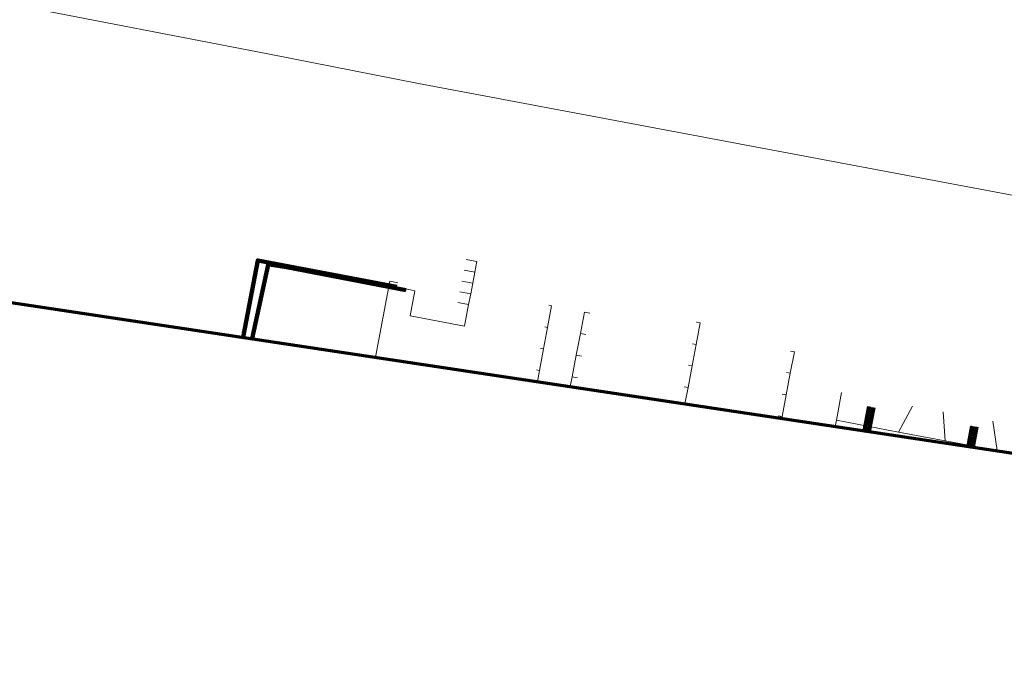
# Model space of a CAD drawing. Extents: x 152558 to 154479, y 462974 to 463683.
# Tile 289 of 638: x 153964 to 154053, y 462974 to 463033. Entities that reach past the tile are written whole.
import ezdxf
from ezdxf.lldxf.tags import DXFTag

# ---------------------------------------------------------------- set-up
doc = ezdxf.new("R2010")
doc.units = 0
doc.header["$LTSCALE"] = 0.2
doc.layers.get('0').update_dxf_attribs({"linetype": 'CONTINUOUS'})
for name, color, linetype, lineweight in [('B-RO-KL-DATA_COAXIAAL_7_ZIGGO BV-G', 90, 'KL-DATA-N', 18), ('B-RO-KL-DATA_HULPSTUK_KPN BV-S', 90, 'CONTINUOUS', 25), ('B-RO-KL-DATA_KABELBED_KPN BV-G', 90, 'CONTINUOUS', 100), ('B-RO-KL-DATA_KABELBED_ZIGGO BV-G', 90, 'CONTINUOUS', 100), ('B-RO-KL-DATA_REGGEFIBER OPERATOR BV-G', 90, 'KL-DATA-N', 18), ('B-RO-KL-ET_LS_400 V_STEDIN NETBEHEER BV-G', 190, 'KL-LS-N', 18), ('B-RO-KL-ET_MS_10 KV_STEDIN NETBEHEER BV-G', 130, 'KL-MS-N', 18), ('B-RO-KL-GAS_LD_PE_32_0.1 BAR_STEDIN NETBEHEER BV-G', 50, 'KL-GAS-LD-N', 18), ('B-RO-OG-INFO_ORIENTATIEPOLYGOON-GV', 7, 'CONTINUOUS', 70)]:
    doc.layers.add(name, color=color, linetype=linetype, lineweight=lineweight)
doc.styles.add('NLCS-ISO', font='NLCS-ISO.ttf')
tags = doc.linetypes.add('KL-DATA-N', pattern='A,4,-1,[101,NLCS.SHX,S=0.5,R=0,X=0,Y=0],-1,4,-1,["D",Standard,S=1,R=0,X=-0.25,Y=-0.5],-1.5', length=12.5).pattern_tags.tags
tags[18] = DXFTag(74, 10)
tags = doc.linetypes.add('KL-GAS-LD-N', pattern='A,4,-1,[69,NLCS.SHX,S=0.5,R=0,X=0,Y=0],-1,4,-1,["L",Standard,S=1,R=0,X=0.25,Y=-0.5],-2', length=13).pattern_tags.tags
tags[18] = DXFTag(74, 10)
tags = doc.linetypes.add('KL-LS-N', pattern='A,4,-1,[103,NLCS.SHX,S=0.75,R=0,X=0,Y=0],-1,4,-1,["L",Standard,S=1,R=0,X=0,Y=-0.5],-2', length=13).pattern_tags.tags
tags[18] = DXFTag(74, 10)
tags = doc.linetypes.add('KL-MS-N', pattern='A,4,-1,[103,NLCS.SHX,S=0.75,R=0,X=0,Y=0],-1,4,-1,["M",Standard,S=1,R=0,X=0,Y=-0.5],-2', length=13).pattern_tags.tags
tags[18] = DXFTag(74, 10)

# ---------------------------------------------------------------- blocks, each defined once
blk = doc.blocks.new('SKL-WTB_HULP_OVERIG-SO')
at = {"color": 0, "linetype": 'ByBlock', "lineweight": 18}
for points in [[(-0.14, 0.14), (0.14, -0.14)], [(0.14, 0.14), (-0.14, -0.14)]]:
    blk.add_lwpolyline(points, dxfattribs=at)
at = {"color": 0, "linetype": 'ByBlock', "lineweight": 18, "style": 'NLCS-ISO', "flags": 1}
for tag, p in [('TYPE', (1.5, 0)), ('OMSCHRIJVING', (1.5, -3)), ('LABEL', (1.5, -1.5))]:
    blk.add_attdef(tag, p, '', height=1, dxfattribs=at)

msp = doc.modelspace()

# ---------------------------------------------------------------- linework, layer by layer
at = {"layer": 'B-RO-KL-DATA_COAXIAAL_7_ZIGGO BV-G', "flags": 128}
for points in [[(153984.033, 463004.088), (153985.361, 463011.1), (153998.038, 463008.695), (153999.678, 463008.335), (153999.242, 463006.039), (154004.2, 463005.097), (154004.573, 463007.061), (154004.76, 463008.043), (154004.946, 463009.025), (154005.133, 463010.007), (154005.319, 463010.989), (154004.337, 463011.175)], [(153984.033, 463004.088), (153985.361, 463011.1), (153998.038, 463008.695), (153999.678, 463008.335), (153999.242, 463006.039), (154004.2, 463005.097), (154004.573, 463007.061), (154003.591, 463007.247)], [(153984.033, 463004.088), (153985.361, 463011.1), (153998.038, 463008.695), (153999.678, 463008.335), (153999.242, 463006.039), (154004.2, 463005.097), (154004.573, 463007.061), (154004.76, 463008.043), (154003.778, 463008.229)], [(153984.033, 463004.088), (153985.361, 463011.1), (153998.038, 463008.695), (153999.678, 463008.335), (153999.242, 463006.039), (154004.2, 463005.097), (154004.573, 463007.061), (154004.76, 463008.043), (154004.946, 463009.025), (154005.133, 463010.007), (154004.151, 463010.193)], [(153984.033, 463004.088), (153985.361, 463011.1), (153998.038, 463008.695), (153999.678, 463008.335), (153999.242, 463006.039), (154004.2, 463005.097), (154004.573, 463007.061), (154004.76, 463008.043), (154004.946, 463009.025), (154003.964, 463009.211)], [(154010.855, 463000.052), (154011.038, 463001.058), (154011.395, 463003.023), (154011.752, 463004.99), (154012.11, 463006.958), (154011.877, 463007.002)], [(154013.835, 462999.604), (154014.004, 463000.491), (154014.378, 463002.454), (154014.752, 463004.419), (154015.126, 463006.384), (154015.617, 463006.29)], [(154010.855, 463000.052), (154011.038, 463001.058), (154011.395, 463003.023), (154011.752, 463004.99), (154011.505, 463005.037)], [(154025.341, 463005.467), (154025.409, 463005.454), (154025.677, 463005.403), (154025.306, 463003.438), (154024.935, 463001.473), (154024.564, 462999.507), (154024.285, 462998.031)], [(154013.835, 462999.604), (154014.004, 463000.491), (154014.378, 463002.454), (154014.752, 463004.419), (154015.243, 463004.326)], [(154010.855, 463000.052), (154011.038, 463001.058), (154011.395, 463003.023), (154011.133, 463003.073)], [(154024.285, 462998.031), (154024.564, 462999.507), (154024.935, 463001.473), (154025.306, 463003.438), (154024.968, 463003.502)], [(154033.098, 462996.705), (154033.129, 462996.866), (154033.508, 462998.834), (154033.887, 463000.803), (154034.263, 463002.754), (154033.896, 463002.823)], [(154013.835, 462999.604), (154014.004, 463000.491), (154014.378, 463002.454), (154014.869, 463002.361)], [(154010.76, 463001.108), (154011.038, 463001.058), (154010.855, 463000.052)], [(154024.285, 462998.031), (154024.564, 462999.507), (154024.935, 463001.473), (154024.595, 463001.537)], [(154013.835, 462999.604), (154014.004, 463000.491), (154014.495, 463000.397)], [(154033.098, 462996.705), (154033.129, 462996.866), (154033.508, 462998.834), (154033.887, 463000.803), (154033.524, 463000.863)], [(154024.222, 462999.572), (154024.564, 462999.507), (154024.285, 462998.031)], [(154033.098, 462996.705), (154033.129, 462996.866), (154033.508, 462998.834), (154033.152, 462998.898)], [(154040.644, 462995.57), (154041.061, 462997.764)], [(154041.454, 462997.69), (154041.04, 462995.51)], [(154033.098, 462996.705), (154033.129, 462996.866), (154032.78, 462996.932)], [(154050.117, 462994.145), (154050.467, 462995.985)], [(154050.514, 462994.085), (154050.86, 462995.91)]]:
    msp.add_lwpolyline(points, dxfattribs=at)
at = {"layer": 'B-RO-KL-DATA_KABELBED_KPN BV-G', "flags": 128}
msp.add_lwpolyline([(153998.853, 463008.395), (153987.982, 463010.481), (153986.416, 463010.733), (153986.316, 463010.7), (153984.859, 463003.964)], dxfattribs=at)
at = {"layer": 'B-RO-KL-DATA_KABELBED_ZIGGO BV-G', "flags": 128}
for points in [[(153984.033, 463004.088), (153985.361, 463011.1), (153998.038, 463008.695)], [(154040.644, 462995.57), (154041.061, 462997.764)], [(154041.454, 462997.69), (154041.04, 462995.51)], [(154050.117, 462994.145), (154050.467, 462995.985)], [(154050.514, 462994.085), (154050.86, 462995.91)]]:
    msp.add_lwpolyline(points, dxfattribs=at)
at = {"layer": 'B-RO-KL-DATA_REGGEFIBER OPERATOR BV-G', "flags": 128}
for points in [[(153996.08, 463002.275), (153997.396, 463009.202), (153998.133, 463009.062)], [(154043.746, 462995.451), (154038.081, 462996.526), (154038.559, 462999.045)], [(154043.746, 462995.451), (154045.013, 462997.819)], [(154047.815, 462997.287), (154048.01, 462994.642)], [(154037.976, 462995.972), (154038.081, 462996.526), (154043.746, 462995.451), (154048.01, 462994.642), (154052.738, 462993.769), (154052.983, 462993.713)], [(154052.337, 462996.429), (154052.738, 462993.769)], [(154043.746, 462995.451), (154048.01, 462994.642)], [(154048.01, 462994.642), (154052.738, 462993.769)], [(154052.738, 462993.769), (154052.983, 462993.713)]]:
    msp.add_lwpolyline(points, dxfattribs=at)
at = {"layer": 'B-RO-KL-ET_LS_400 V_STEDIN NETBEHEER BV-G', "flags": 128}
for points in [[(154041.061, 462997.764), (154040.646, 462995.57)], [(154041.455, 462997.69), (154041.042, 462995.51)], [(154050.365, 462996.003), (154050.014, 462994.16)], [(154050.857, 462995.91), (154050.513, 462994.085)]]:
    msp.add_lwpolyline(points, dxfattribs=at)
at = {"layer": 'B-RO-KL-ET_MS_10 KV_STEDIN NETBEHEER BV-G', "flags": 128}
msp.add_lwpolyline([(154168.606, 463021.704), (154167.665, 463020.1), (154163.896, 462997.638), (154157.263, 462997.956), (154144.677, 463000), (154000, 463027.23), (153986.272, 463029.933), (153907.558, 463045.138), (153859.692, 463054.592), (153781.41, 463069.937), (153739.444, 463077.933), (153693.435, 463086.927), (153643.772, 463096.402), (153594.866, 463105.792)], dxfattribs=at)
at = {"layer": 'B-RO-KL-GAS_LD_PE_32_0.1 BAR_STEDIN NETBEHEER BV-G', "flags": 128}
for points in [[(153983.869, 463004.113), (153985.198, 463011.111), (153998.072, 463008.666)], [(154041.061, 462997.764), (154040.646, 462995.57)], [(154041.455, 462997.69), (154041.039, 462995.511)], [(154050.365, 462996.003), (154050.014, 462994.16)], [(154050.857, 462995.91), (154050.513, 462994.085)]]:
    msp.add_lwpolyline(points, dxfattribs=at)
at = {"layer": 'B-RO-OG-INFO_ORIENTATIEPOLYGOON-GV', "flags": 128}
msp.add_lwpolyline([(152558, 463387), (153001, 463152), (154184, 462974), (154479, 462991), (154348, 463253), (154416, 463495), (154184, 463676), (154096, 463676), (153945, 463663), (153854, 463451), (153015, 463683), (152584, 463595)], close=True, dxfattribs=at)

# ---------------------------------------------------------------- block references
at = {"layer": 'B-RO-KL-DATA_HULPSTUK_KPN BV-S', "xscale": 0.2, "yscale": 0.2, "zscale": 0.2}
msp.add_blockref('SKL-WTB_HULP_OVERIG-SO', (153998.853, 463008.395), dxfattribs=at)

doc.saveas('drawing.dxf')
